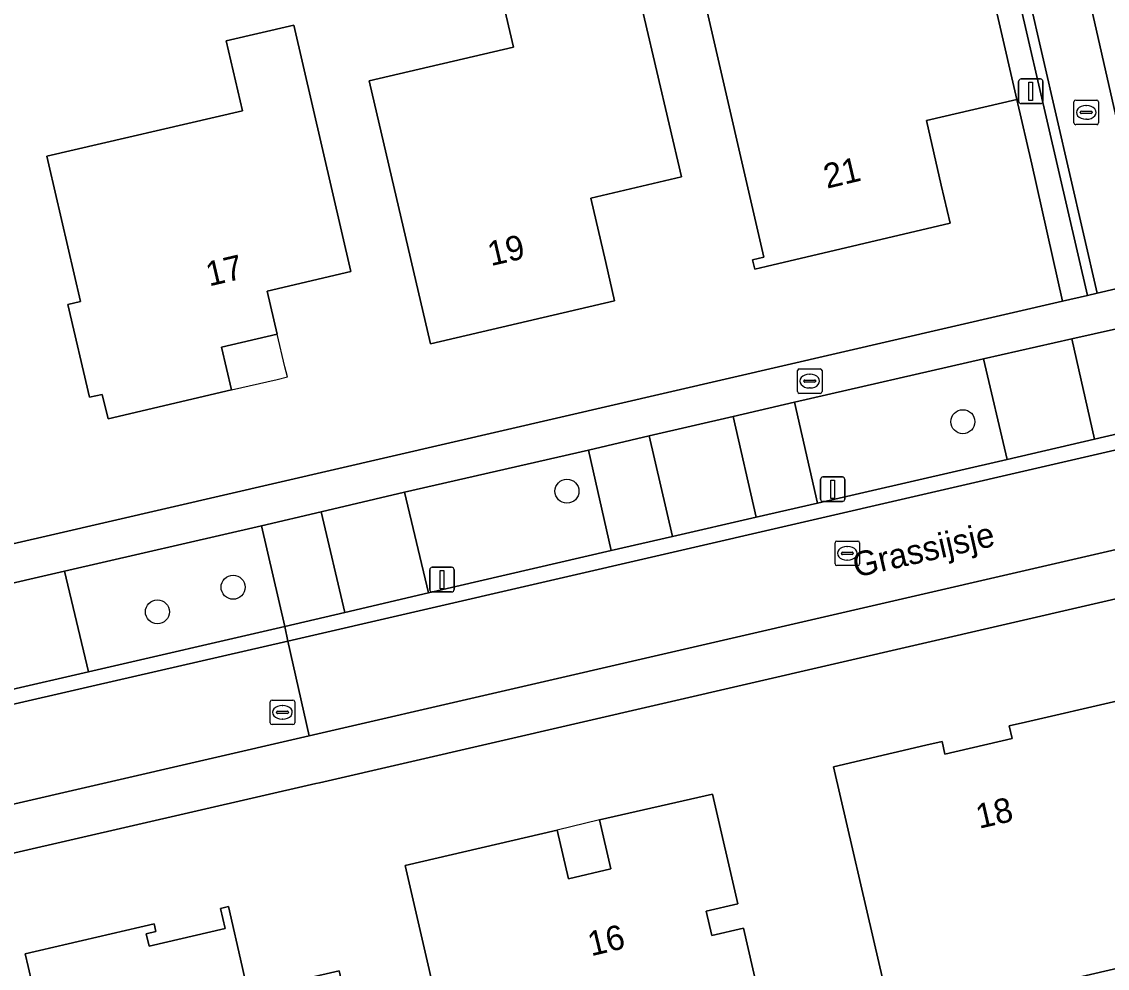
# Model space of a CAD drawing. Extents: x 156412 to 157779, y 382335 to 383768.
# Drawn here: x 156705.53 to 156749.75, y 383249.93 to 383288.49 of the extents above; entities that cross this region are included whole.
import ezdxf

# ---------------------------------------------------------------- set-up
doc = ezdxf.new("R2010")
doc.units = 0
for name, color, linetype in [('IMGEO_Berm_groen', 7, 'Continuous'), ('IMGEO_Boom', 7, 'Continuous'), ('IMGEO_Brandkraan', 7, 'Continuous'), ('IMGEO_Erf', 7, 'Continuous'), ('IMGEO_Groenvoorziening', 7, 'Continuous'), ('IMGEO_Kolk', 7, 'Continuous'), ('IMGEO_Lichtmast', 7, 'Continuous'), ('IMGEO_Muur', 7, 'Continuous'), ('IMGEO_Openbare_ruimte_label', 7, 'Continuous'), ('IMGEO_Pand', 7, 'Continuous'), ('IMGEO_Pand_nummerreeks', 7, 'Continuous'), ('IMGEO_Pand_overbouw', 7, 'Continuous'), ('IMGEO_Parkeervlak_open', 7, 'Continuous'), ('IMGEO_Rijbaan_lokaal_gesloten', 7, 'Continuous'), ('IMGEO_Rijbaan_lokaal_open', 7, 'Continuous'), ('IMGEO_Rioolput', 7, 'Continuous'), ('IMGEO_Voetpad_open', 7, 'Continuous')]:
    doc.layers.add(name, color=color, linetype=linetype)

msp = doc.modelspace()

# ---------------------------------------------------------------- linework, layer by layer
at = {"layer": 'IMGEO_Berm_groen'}
for points in [[(156744.703, 383274.758), (156737.003, 383272.988), (156737.938, 383268.885), (156745.663, 383270.66)], [(156728.62, 383271.044), (156721.126, 383269.325), (156722.102, 383265.221), (156729.543, 383266.948)], [(156715.297, 383267.958), (156707.274, 383266.109), (156708.251, 383262.007), (156716.245, 383263.862)]]:
    msp.add_lwpolyline(points, close=True, dxfattribs=at)
at = {"layer": 'IMGEO_Boom'}
for centre in [(156743.865, 383272.199), (156727.741, 383269.368), (156714.143, 383265.455), (156711.061, 383264.453)]:
    msp.add_circle(centre, 0.489, dxfattribs=at)
at = {"layer": 'IMGEO_Brandkraan'}
for p, q in [((156737.129, 383273.426), (156737.129, 383274.278)), ((156737.204, 383274.352), (156738.056, 383274.352)), ((156738.13, 383274.278), (156738.13, 383273.426)), ((156737.388, 383273.846), (156737.388, 383273.858)), ((156737.826, 383273.809), (156737.428, 383273.809)), ((156737.431, 383273.895), (156737.829, 383273.895)), ((156737.617, 383274.132), (156737.642, 383274.132)), ((156737.872, 383273.858), (156737.872, 383273.846)), ((156738.056, 383273.352), (156737.204, 383273.352)), ((156737.64, 383273.572), (156737.615, 383273.572))]:
    msp.add_line(p, q, dxfattribs=at)
for points in [[(156737.129, 383273.426), (156737.129, 383274.278)], [(156737.204, 383274.352), (156738.056, 383274.352)], [(156738.13, 383274.278), (156738.13, 383273.426)], [(156738.056, 383273.352), (156737.204, 383273.352)]]:
    msp.add_lwpolyline(points, dxfattribs=at)
for centre, radius, start, end in [((156737.206, 383274.276), 0.0765, 91.552, 178.448), ((156737.206, 383274.276), 0.0765, 91.552, 178.448), ((156738.054, 383274.276), 0.0765, 1.552, 88.448), ((156738.054, 383274.276), 0.0765, 1.552, 88.448), ((156737.428, 383273.855), 0.0403, 85.8775, 175.7526), ((156737.425, 383273.845), 0.0366, 178.938, 274.7102), ((156737.829, 383273.852), 0.043, 264.8664, 352.4533), ((156737.833, 383273.857), 0.0386, 1.7309, 96.639), ((156737.206, 383273.428), 0.0765, 181.552, 268.448), ((156737.206, 383273.428), 0.0765, 181.552, 268.448), ((156738.054, 383273.428), 0.0765, 271.552, 358.448), ((156738.054, 383273.428), 0.0765, 271.552, 358.448)]:
    msp.add_arc(centre, radius, start, end, dxfattribs=at)
for centre, major_axis, ratio, start_param, end_param in [((156737.616, 383273.852), (-0.387, 0.002), 0.722429, 4.712389, 7.853982), ((156737.641, 383273.852), (-0.39, 0.002), 0.717154, 1.570796, 4.712389)]:
    msp.add_ellipse(centre, major_axis=major_axis, ratio=ratio, start_param=start_param, end_param=end_param, dxfattribs=at)
at = {"layer": 'IMGEO_Erf'}
for points in [[(156751.576, 383318.117), (156748.282, 383317.357), (156747.83, 383319.308), (156742.446, 383318.061), (156744.679, 383308.429), (156746.383, 383308.835), (156746.991, 383306.286), (156745.276, 383305.89), (156751.613, 383277.957)], [(156673.319, 383289.274), (156679.794, 383261.393), (156693.356, 383264.509), (156706.879, 383267.617), (156747.924, 383277.105), (156746.668, 383282.689), (156746.062, 383285.319), (156742.378, 383284.471), (156742.987, 383281.83), (156743.344, 383280.281), (156735.852, 383278.514), (156735.394, 383278.406), (156735.303, 383278.796), (156735.76, 383278.904), (156733.364, 383289.258)], [(156752.621, 383265.563), (156717.658, 383257.492), (156717.517, 383257.459), (156700.234, 383253.481), (156685.187, 383249.999), (156682.695, 383249.423), (156683.994, 383243.611), (156689.102, 383221.6), (156693.033, 383204.489), (156693.121, 383204.106), (156693.493, 383202.607), (156693.59, 383202.218), (156695.455, 383194.202), (156695.549, 383193.806), (156713.053, 383197.873), (156730.581, 383201.863), (156748.934, 383206.028), (156765.639, 383209.896)], [(156750.412, 383249.999), (156740.992, 383247.812), (156740.483, 383249.999), (156738.59, 383258.146), (156742.35, 383259.019), (156743.015, 383259.174), (156743.135, 383258.657), (156745.867, 383259.29), (156745.749, 383259.806), (156746.412, 383259.958), (156750.18, 383260.825)]]:
    msp.add_lwpolyline(points, dxfattribs=at)
for points in [[(156722.675, 383299.876), (156722.564, 383300.352), (156727.865, 383301.586), (156727.977, 383301.109), (156728.414, 383299.236), (156730.128, 383291.894), (156730.391, 383290.769), (156732.399, 383282.166), (156728.707, 383281.306), (156729.319, 383278.677), (156729.682, 383277.118), (156722.178, 383275.371), (156719.684, 383286.085), (156725.566, 383287.454), (156724.82, 383290.659)], [(156713.865, 383287.715), (156716.612, 383288.353), (156718.939, 383278.316), (156715.533, 383277.521), (156715.939, 383275.769), (156713.672, 383275.235), (156714.081, 383273.492), (156709.052, 383272.31), (156708.81, 383273.312), (156708.295, 383273.199), (156707.418, 383276.972), (156707.934, 383277.092), (156706.641, 383282.661), (156706.56, 383283.011), (156714.528, 383284.861)], [(156721.151, 383254.122), (156727.348, 383255.56), (156727.809, 383253.572), (156729.529, 383253.986), (156729.071, 383255.974), (156733.667, 383257.032), (156734.7, 383252.563), (156733.414, 383252.265), (156733.643, 383251.273), (156734.929, 383251.568), (156735.837, 383247.606), (156732.873, 383246.927), (156732.722, 383247.59), (156731.718, 383247.36), (156732.276, 383244.923), (156728.33, 383244), (156727.928, 383245.741), (156727.735, 383246.579), (156723.136, 383245.519)], [(156713.493, 383238.57), (156711.899, 383239.567), (156711.41, 383241.691), (156707.892, 383240.881), (156705.793, 383250), (156705.67, 383250.528), (156710.931, 383251.739), (156711.002, 383251.427), (156710.603, 383251.335), (156710.719, 383250.828), (156713.826, 383251.55), (156713.633, 383252.368), (156713.957, 383252.444), (156714.512, 383250), (156714.745, 383248.973), (156718.463, 383249.825), (156720.362, 383241.54), (156716.657, 383240.691), (156717.03, 383239.076), (156716.718, 383239.004), (156716.669, 383239.219), (156715.636, 383238.981)]]:
    msp.add_lwpolyline(points, close=True, dxfattribs=at)
at = {"layer": 'IMGEO_Groenvoorziening'}
msp.add_lwpolyline([(156742.005, 383307.405), (156741.038, 383307.182), (156741.532, 383305.035), (156743.82, 383295.053), (156746.062, 383285.319), (156746.668, 383282.689), (156747.924, 383277.105), (156748.935, 383277.338), (156744.562, 383296.301), (156743.703, 383296.082), (156743.608, 383296.488), (156743.347, 383297.63), (156743.256, 383298.049), (156744.115, 383298.252)], close=True, dxfattribs=at)
at = {"layer": 'IMGEO_Kolk'}
for p, q in [((156748.463, 383285.298), (156749.315, 383285.298)), ((156748.388, 383284.372), (156748.388, 383285.224)), ((156748.647, 383284.792), (156748.647, 383284.804)), ((156748.69, 383284.841), (156749.088, 383284.841)), ((156748.876, 383285.078), (156748.901, 383285.078)), ((156749.131, 383284.804), (156749.131, 383284.792)), ((156749.389, 383285.224), (156749.389, 383284.372)), ((156749.085, 383284.755), (156748.687, 383284.755)), ((156748.899, 383284.518), (156748.874, 383284.518)), ((156749.315, 383284.298), (156748.463, 383284.298))]:
    msp.add_line(p, q, dxfattribs=at)
for points in [[(156748.463, 383285.298), (156749.315, 383285.298)], [(156748.388, 383284.372), (156748.388, 383285.224)], [(156749.389, 383285.224), (156749.389, 383284.372)], [(156749.315, 383284.298), (156748.463, 383284.298)]]:
    msp.add_lwpolyline(points, dxfattribs=at)
for centre, radius, start, end in [((156748.465, 383285.222), 0.0765, 91.552, 178.448), ((156748.465, 383285.222), 0.0765, 91.552, 178.448), ((156749.313, 383285.222), 0.0765, 1.552, 88.448), ((156749.313, 383285.222), 0.0765, 1.552, 88.448), ((156748.687, 383284.801), 0.0403, 85.8775, 175.7526), ((156749.092, 383284.803), 0.0386, 1.7309, 96.639), ((156748.465, 383284.374), 0.0765, 181.552, 268.448), ((156748.465, 383284.374), 0.0765, 181.552, 268.448), ((156748.684, 383284.791), 0.0366, 178.938, 274.7102), ((156749.088, 383284.798), 0.043, 264.8664, 352.4533), ((156749.313, 383284.374), 0.0765, 271.552, 358.448), ((156749.313, 383284.374), 0.0765, 271.552, 358.448)]:
    msp.add_arc(centre, radius, start, end, dxfattribs=at)
for centre, major_axis, ratio, start_param, end_param in [((156748.875, 383284.798), (-0.387, 0.002), 0.722429, 4.712389, 7.853982), ((156748.9, 383284.798), (-0.39, 0.002), 0.717154, 1.570796, 4.712389)]:
    msp.add_ellipse(centre, major_axis=major_axis, ratio=ratio, start_param=start_param, end_param=end_param, dxfattribs=at)
at = {"layer": 'IMGEO_Lichtmast'}
for p, q in [((156746.237, 383286.158), (156747.027, 383286.158)), ((156747.027, 383286.158), (156746.237, 383286.158)), ((156746.137, 383285.258), (156746.137, 383286.058)), ((156746.137, 383286.058), (156746.137, 383285.258)), ((156747.127, 383286.058), (156747.127, 383285.258)), ((156747.127, 383285.258), (156747.127, 383286.058)), ((156747.027, 383285.158), (156746.237, 383285.158)), ((156746.237, 383285.158), (156747.027, 383285.158)), ((156738.066, 383269.047), (156738.066, 383269.847)), ((156738.066, 383269.847), (156738.066, 383269.047)), ((156738.166, 383269.947), (156738.956, 383269.947)), ((156738.956, 383269.947), (156738.166, 383269.947)), ((156739.056, 383269.847), (156739.056, 383269.047)), ((156739.056, 383269.047), (156739.056, 383269.847)), ((156738.956, 383268.947), (156738.166, 383268.947)), ((156738.166, 383268.947), (156738.956, 383268.947)), ((156722.254, 383266.266), (156723.044, 383266.266)), ((156723.044, 383266.266), (156722.254, 383266.266)), ((156722.154, 383265.366), (156722.154, 383266.166)), ((156722.154, 383266.166), (156722.154, 383265.366)), ((156723.144, 383266.166), (156723.144, 383265.366)), ((156723.144, 383265.366), (156723.144, 383266.166)), ((156723.044, 383265.266), (156722.254, 383265.266)), ((156722.254, 383265.266), (156723.044, 383265.266))]:
    msp.add_line(p, q, dxfattribs=at)
for points in [[(156746.557, 383286.033), (156746.707, 383286.033), (156746.707, 383285.283), (156746.557, 383285.283), (156746.557, 383286.033)], [(156738.486, 383269.822), (156738.636, 383269.822), (156738.636, 383269.072), (156738.486, 383269.072), (156738.486, 383269.822)], [(156722.574, 383266.141), (156722.724, 383266.141), (156722.724, 383265.391), (156722.574, 383265.391), (156722.574, 383266.141)]]:
    msp.add_lwpolyline(points, dxfattribs=at)
for centre, start, end in [((156746.237, 383286.058), 90, 180), ((156746.237, 383286.058), 90, 180), ((156747.027, 383286.058), 0, 90), ((156747.027, 383286.058), 360, 90), ((156746.237, 383285.258), 180, 270), ((156746.237, 383285.258), 180, 270), ((156747.027, 383285.258), 270, 0), ((156747.027, 383285.258), 270, 0), ((156738.166, 383269.847), 90, 180), ((156738.166, 383269.847), 90, 180), ((156738.956, 383269.847), 0, 90), ((156738.956, 383269.847), 360, 90), ((156738.166, 383269.047), 180, 270), ((156738.166, 383269.047), 180, 270), ((156738.956, 383269.047), 270, 0), ((156738.956, 383269.047), 270, 0), ((156722.254, 383266.166), 90, 180), ((156722.254, 383266.166), 90, 180), ((156723.044, 383266.166), 0, 90), ((156723.044, 383266.166), 360, 90), ((156722.254, 383265.366), 180, 270), ((156722.254, 383265.366), 180, 270), ((156723.044, 383265.366), 270, 0), ((156723.044, 383265.366), 270, 0)]:
    msp.add_arc(centre, 0.1, start, end, dxfattribs=at)
at = {"layer": 'IMGEO_Muur'}
msp.add_lwpolyline([(156744.888, 383296.787), (156743.608, 383296.488), (156743.703, 383296.082), (156744.562, 383296.301), (156748.935, 383277.338), (156749.332, 383277.43)], close=True, dxfattribs=at)
at = {"layer": 'IMGEO_Pand'}
for points in [[(156722.564, 383300.352), (156722.675, 383299.876), (156724.82, 383290.659), (156725.566, 383287.454), (156719.684, 383286.085), (156722.178, 383275.371), (156729.682, 383277.118), (156729.319, 383278.677), (156728.707, 383281.306), (156732.399, 383282.166), (156730.391, 383290.769), (156730.128, 383291.894), (156728.414, 383299.236), (156727.977, 383301.109), (156727.865, 383301.586)], [(156743.82, 383295.053), (156738.499, 383293.827), (156739.24, 383290.612), (156733.364, 383289.258), (156735.76, 383278.904), (156735.303, 383278.796), (156735.394, 383278.406), (156735.852, 383278.514), (156743.344, 383280.281), (156742.987, 383281.83), (156742.378, 383284.471), (156746.062, 383285.319)], [(156713.865, 383287.715), (156714.528, 383284.861), (156706.56, 383283.011), (156706.641, 383282.661), (156707.934, 383277.092), (156707.418, 383276.972), (156708.295, 383273.199), (156708.81, 383273.312), (156709.052, 383272.31), (156714.081, 383273.492), (156713.672, 383275.235), (156715.939, 383275.769), (156715.533, 383277.521), (156718.939, 383278.316), (156716.612, 383288.353)], [(156757.18, 383246.26), (156756.323, 383249.999), (156754.985, 383255.415), (156754.874, 383255.388), (156754.937, 383255.099), (156751.681, 383254.344), (156750.18, 383260.825), (156746.412, 383259.958), (156745.749, 383259.806), (156745.867, 383259.29), (156743.135, 383258.657), (156743.015, 383259.174), (156742.35, 383259.019), (156738.59, 383258.146), (156740.483, 383249.999), (156740.992, 383247.812), (156750.412, 383249.999), (156752.251, 383250.426), (156752.35, 383249.999), (156753.424, 383245.382)], [(156727.928, 383245.741), (156728.33, 383244), (156732.276, 383244.923), (156731.718, 383247.36), (156732.722, 383247.59), (156732.873, 383246.927), (156735.837, 383247.606), (156734.929, 383251.568), (156733.643, 383251.273), (156733.414, 383252.265), (156734.7, 383252.563), (156733.667, 383257.032), (156729.071, 383255.974), (156729.529, 383253.986), (156727.809, 383253.572), (156727.348, 383255.56), (156721.151, 383254.122), (156723.136, 383245.519), (156727.735, 383246.579)], [(156713.493, 383238.57), (156715.636, 383238.981), (156716.669, 383239.219), (156716.718, 383239.004), (156717.03, 383239.076), (156716.657, 383240.691), (156720.362, 383241.54), (156718.463, 383249.825), (156714.745, 383248.973), (156714.512, 383250), (156713.957, 383252.444), (156713.633, 383252.368), (156713.826, 383251.55), (156710.719, 383250.828), (156710.603, 383251.335), (156711.002, 383251.427), (156710.931, 383251.739), (156705.67, 383250.528), (156705.793, 383250), (156707.892, 383240.881), (156711.41, 383241.691), (156711.899, 383239.567)]]:
    msp.add_lwpolyline(points, close=True, dxfattribs=at)
at = {"layer": 'IMGEO_Pand_overbouw'}
for points in [[(156714.081, 383273.492), (156715.941, 383273.924), (156716.355, 383274.022), (156716.254, 383274.429), (156715.939, 383275.769), (156713.672, 383275.235)], [(156729.071, 383255.974), (156727.348, 383255.56), (156727.809, 383253.572), (156729.529, 383253.986)]]:
    msp.add_lwpolyline(points, close=True, dxfattribs=at)
at = {"layer": 'IMGEO_Parkeervlak_open'}
for points in [[(156737.003, 383272.988), (156734.509, 383272.407), (156735.448, 383268.313), (156737.938, 383268.885)], [(156729.543, 383266.948), (156732.032, 383267.516), (156731.094, 383271.616), (156728.62, 383271.044)], [(156717.729, 383268.523), (156715.297, 383267.958), (156716.245, 383263.862), (156718.698, 383264.431)]]:
    msp.add_lwpolyline(points, close=True, dxfattribs=at)
at = {"layer": 'IMGEO_Rijbaan_lokaal_gesloten'}
for points in [[(156824.644, 383288.263), (156822.376, 383287.733), (156794.133, 383281.227), (156716.377, 383263.265), (156717.235, 383259.398), (156824.071, 383284.073), (156825.488, 383284.284)], [(156646.059, 383242.959), (156717.235, 383259.398), (156716.377, 383263.265), (156708.386, 383261.419), (156638.408, 383245.297), (156608.429, 383238.567), (156605.937, 383237.996), (156604.153, 383237.588), (156604.859, 383233.7), (156606.812, 383234.139)]]:
    msp.add_lwpolyline(points, close=True, dxfattribs=at)
at = {"layer": 'IMGEO_Rijbaan_lokaal_open'}
for points in [[(156753.017, 383272.363), (156749.231, 383271.486), (156745.663, 383270.66), (156737.938, 383268.885), (156735.448, 383268.313), (156732.032, 383267.516), (156729.543, 383266.948), (156722.102, 383265.221), (156718.698, 383264.431), (156716.245, 383263.862), (156716.377, 383263.265), (156794.133, 383281.227)], [(156708.386, 383261.419), (156716.377, 383263.265), (156716.245, 383263.862), (156708.251, 383262.007), (156704.958, 383261.247), (156702.433, 383260.67), (156694.509, 383258.857), (156691.293, 383258.126), (156688.775, 383257.545), (156681.043, 383255.733), (156677.388, 383254.878), (156674.061, 383254.106)], [(156604.153, 383237.588), (156605.937, 383237.996), (156608.429, 383238.567), (156638.408, 383245.297), (156708.386, 383261.419)]]:
    msp.add_lwpolyline(points, dxfattribs=at)
for points in [[(156748.309, 383275.578), (156744.703, 383274.758), (156745.663, 383270.66), (156749.231, 383271.486)], [(156734.509, 383272.407), (156731.094, 383271.616), (156732.032, 383267.516), (156735.448, 383268.313)], [(156721.126, 383269.325), (156717.729, 383268.523), (156718.698, 383264.431), (156722.102, 383265.221)], [(156707.274, 383266.109), (156704.037, 383265.357), (156704.958, 383261.247), (156708.251, 383262.007)]]:
    msp.add_lwpolyline(points, close=True, dxfattribs=at)
at = {"layer": 'IMGEO_Rioolput'}
for p, q in [((156738.657, 383266.411), (156738.657, 383267.263)), ((156738.732, 383267.337), (156739.584, 383267.337)), ((156739.145, 383267.117), (156739.17, 383267.117)), ((156739.658, 383267.263), (156739.658, 383266.411)), ((156738.916, 383266.831), (156738.916, 383266.843)), ((156739.354, 383266.794), (156738.956, 383266.794)), ((156738.959, 383266.88), (156739.357, 383266.88)), ((156739.4, 383266.843), (156739.4, 383266.831)), ((156739.584, 383266.337), (156738.732, 383266.337)), ((156739.168, 383266.557), (156739.143, 383266.557)), ((156715.653, 383259.933), (156715.653, 383260.785)), ((156715.728, 383260.859), (156716.58, 383260.859)), ((156716.141, 383260.639), (156716.166, 383260.639)), ((156716.654, 383260.785), (156716.654, 383259.933)), ((156715.912, 383260.353), (156715.912, 383260.365)), ((156716.35, 383260.316), (156715.952, 383260.316)), ((156715.955, 383260.402), (156716.353, 383260.402)), ((156716.164, 383260.079), (156716.139, 383260.079)), ((156716.396, 383260.365), (156716.396, 383260.353)), ((156716.58, 383259.859), (156715.728, 383259.859))]:
    msp.add_line(p, q, dxfattribs=at)
for points in [[(156738.657, 383266.411), (156738.657, 383267.263)], [(156738.732, 383267.337), (156739.584, 383267.337)], [(156739.658, 383267.263), (156739.658, 383266.411)], [(156739.584, 383266.337), (156738.732, 383266.337)], [(156715.653, 383259.933), (156715.653, 383260.785)], [(156715.728, 383260.859), (156716.58, 383260.859)], [(156716.654, 383260.785), (156716.654, 383259.933)], [(156716.58, 383259.859), (156715.728, 383259.859)]]:
    msp.add_lwpolyline(points, dxfattribs=at)
for centre, radius, start, end in [((156738.734, 383267.261), 0.0765, 91.552, 178.448), ((156738.734, 383267.261), 0.0765, 91.552, 178.448), ((156739.582, 383267.261), 0.0765, 1.552, 88.448), ((156739.582, 383267.261), 0.0765, 1.552, 88.448), ((156738.956, 383266.84), 0.0403, 85.8775, 175.7526), ((156738.953, 383266.83), 0.0366, 178.938, 274.7102), ((156739.357, 383266.837), 0.043, 264.8664, 352.4533), ((156739.361, 383266.842), 0.0386, 1.7309, 96.639), ((156738.734, 383266.413), 0.0765, 181.552, 268.448), ((156738.734, 383266.413), 0.0765, 181.552, 268.448), ((156739.582, 383266.413), 0.0765, 271.552, 358.448), ((156739.582, 383266.413), 0.0765, 271.552, 358.448), ((156715.73, 383260.783), 0.0765, 91.552, 178.448), ((156715.73, 383260.783), 0.0765, 91.552, 178.448), ((156716.578, 383260.783), 0.0765, 1.552, 88.448), ((156716.578, 383260.783), 0.0765, 1.552, 88.448), ((156715.952, 383260.362), 0.0403, 85.8775, 175.7526), ((156715.949, 383260.352), 0.0366, 178.938, 274.7102), ((156716.353, 383260.359), 0.043, 264.8664, 352.4533), ((156716.357, 383260.364), 0.0386, 1.7309, 96.639), ((156715.73, 383259.935), 0.0765, 181.552, 268.448), ((156715.73, 383259.935), 0.0765, 181.552, 268.448), ((156716.578, 383259.935), 0.0765, 271.552, 358.448), ((156716.578, 383259.935), 0.0765, 271.552, 358.448)]:
    msp.add_arc(centre, radius, start, end, dxfattribs=at)
for centre, major_axis, ratio, start_param, end_param in [((156739.144, 383266.837), (-0.387, 0.002), 0.722429, 4.712389, 7.853982), ((156739.169, 383266.837), (-0.39, 0.002), 0.717154, 1.570796, 4.712389), ((156716.14, 383260.359), (-0.387, 0.002), 0.722429, 4.712389, 7.853982), ((156716.165, 383260.359), (-0.39, 0.002), 0.717154, 1.570796, 4.712389)]:
    msp.add_ellipse(centre, major_axis=major_axis, ratio=ratio, start_param=start_param, end_param=end_param, dxfattribs=at)
at = {"layer": 'IMGEO_Voetpad_open'}
for points in [[(156745.276, 383305.89), (156745.193, 383306.241), (156744.679, 383308.429), (156742.446, 383318.061), (156739.783, 383329.742), (156739.864, 383329.761), (156738.827, 383333.624), (156736.477, 383333.123), (156741.913, 383309.641), (156741.51, 383309.548), (156740.544, 383309.326), (156740.948, 383307.572), (156740.993, 383307.377), (156742.364, 383307.694), (156744.622, 383297.941), (156743.347, 383297.63), (156743.608, 383296.488), (156744.888, 383296.787), (156749.332, 383277.43), (156751.613, 383277.957)], [(156752.069, 383276.421), (156748.309, 383275.578), (156749.231, 383271.486), (156753.017, 383272.363)]]:
    msp.add_lwpolyline(points, close=True, dxfattribs=at)
for points in [[(156824.071, 383284.073), (156717.235, 383259.398), (156646.059, 383242.959), (156606.812, 383234.139), (156607.27, 383232.142), (156629.982, 383237.255), (156646.272, 383241.022), (156662.55, 383244.783), (156678.822, 383248.527), (156681.283, 383249.09), (156681.665, 383249.18), (156682.695, 383249.423), (156685.187, 383249.999), (156700.234, 383253.481), (156717.517, 383257.459), (156717.658, 383257.492), (156752.621, 383265.563)], [(156751.613, 383277.957), (156749.332, 383277.43), (156748.935, 383277.338), (156747.924, 383277.105), (156706.879, 383267.617), (156693.356, 383264.509), (156679.794, 383261.393), (156678.791, 383261.163), (156676.069, 383260.522), (156662.954, 383257.457), (156649.739, 383254.376), (156630.635, 383250), (156623.906, 383248.448), (156604.575, 383243.99)], [(156673.01, 383258.204), (156676.426, 383258.991), (156680.067, 383259.843), (156687.817, 383261.629), (156690.352, 383262.211), (156693.584, 383262.952), (156701.517, 383264.785), (156704.037, 383265.357), (156707.274, 383266.109), (156715.297, 383267.958), (156717.729, 383268.523), (156721.126, 383269.325), (156728.62, 383271.044), (156731.094, 383271.616), (156734.509, 383272.407), (156737.003, 383272.988), (156744.703, 383274.758), (156748.309, 383275.578), (156752.069, 383276.421)]]:
    msp.add_lwpolyline(points, dxfattribs=at)

# ---------------------------------------------------------------- texts
at = {"layer": 'IMGEO_Openbare_ruimte_label'}
msp.add_text('Grassijsje', height=1, rotation=12.8271, dxfattribs=at).set_placement((156739.508, 383265.849))
at = {"layer": 'IMGEO_Pand_nummerreeks'}
for s, rotation, p in [('21', 13.2714, (156738.325, 383281.687)), ('19', 13.1035, (156724.643, 383278.532)), ('17', 13.2399, (156713.168, 383277.705)), ('18', 13.0371, (156744.527, 383255.613)), ('16', 13.5328, (156728.725, 383250.419))]:
    msp.add_text(s, height=1, rotation=rotation, dxfattribs=at).set_placement(p)

doc.saveas('drawing.dxf')
